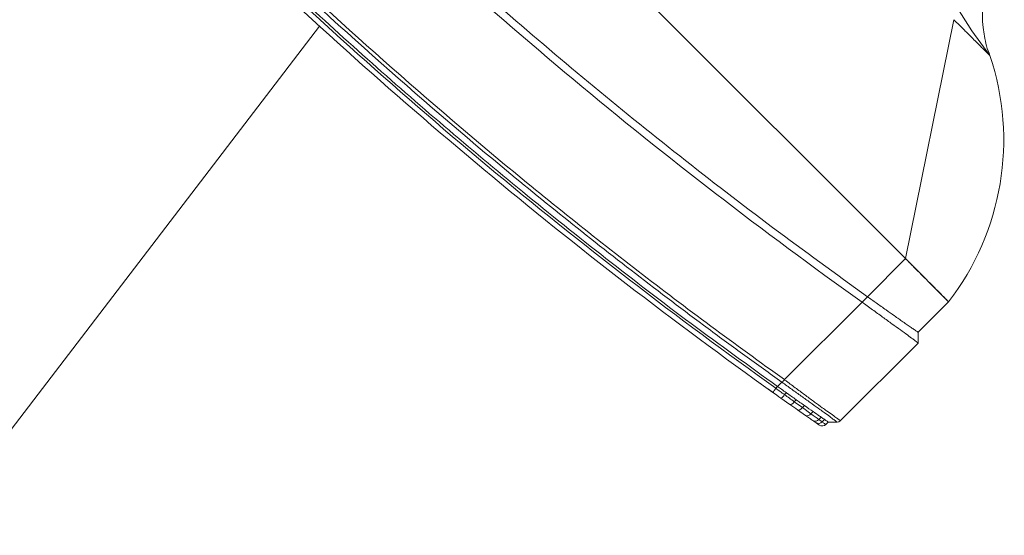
# Model space of a CAD drawing. Header units: millimetres. Extents: x -96593 to 66336, y -23969 to 7139.
# Tile 563 of 656: x -12890 to -12857, y -755 to -738. Entities that reach past the tile are written whole.
import ezdxf

# ---------------------------------------------------------------- set-up
doc = ezdxf.new("R2010")
doc.units = ezdxf.units.MM
doc.layers.add('mm_punktwstawienia', color=1, linetype='Continuous', lineweight=50)
doc.layers.add('mm_went_opis', color=7, linetype='Continuous', lineweight=15)

# ---------------------------------------------------------------- blocks, each defined once
blk = doc.blocks.new('W_Gorny')
at = {"color": 7, "linetype": 'Continuous', "lineweight": 13}
for p, q in [((176.601, 202.624), (171.301, 210.624)), ((176.601, 202.624), (114.001, 202.624)), ((176.601, 200.505), (176.601, 202.624)), ((176.601, 202.624), (179.001, 202.624)), ((179.001, 202.624), (179.001, 200.924)), ((179.301, 200.624), (179.001, 200.924)), ((176.601, 200.205), (176.601, 200.505)), ((179.301, 196.307), (179.301, 200.624)), ((176.601, 195.89), (176.601, 200.205)), ((179.001, 195.924), (179.243, 196.166)), ((176.601, 195.89), (176.601, 195.889)), ((176.601, 195.505), (176.601, 195.746)), ((177.88, 195.609), (177.88, 195.725)), ((178.288, 195.797), (178.288, 195.675)), ((178.671, 195.737), (178.671, 195.865)), ((178.671, 195.737), (178.821, 195.762)), ((178.821, 195.892), (178.821, 195.762)), ((179.001, 195.791), (179.001, 195.924)), ((176.601, 195.408), (176.601, 195.505)), ((177.447, 195.349), (177.018, 195.276)), ((177.019, 195.473), (177.019, 195.576)), ((177.486, 195.656), (177.486, 195.546)), ((177.486, 195.546), (177.88, 195.609)), ((178.182, 195.478), (177.808, 195.412)), ((177.88, 195.609), (178.288, 195.675))]:
    blk.add_line(p, q, dxfattribs=at)
at = {"color": 7, "linetype": 'Continuous', "lineweight": 13, "flags": 128}
for points in [[(173.301, 210.624), (172.102, 210.81), (170.911, 211.081), (169.734, 211.436), (168.572, 211.874), (167.429, 212.393), (166.309, 212.992), (165.215, 213.67), (164.149, 214.424)], [(173.301, 210.624), (173.301, 210.624)], [(176.635, 195.211), (176.634, 195.215), (176.632, 195.226), (176.629, 195.244), (176.625, 195.269), (176.62, 195.299), (176.614, 195.333), (176.608, 195.37), (176.601, 195.408)], [(177.447, 195.349), (177.471, 195.368), (177.487, 195.411), (177.492, 195.474), (177.486, 195.546)], [(177.808, 195.412), (177.843, 195.432), (177.869, 195.476), (177.882, 195.538), (177.88, 195.609)]]:
    blk.add_lwpolyline(points, dxfattribs=at)
at = {"color": 7, "linetype": 'Continuous', "lineweight": 13}
for centre, radius, start, end in [((168.651, 201.28), 10.438, 7.3993, 63.5405), ((178.489, 195.717), 0.182, 283.9693, 6.258), ((178.632, 195.75), 0.19, 282.0762, 3.4382), ((178.801, 195.791), 0.2, 280.2205, 0), ((145.301, 381.596), 188.8, 270.83458, 279.54278), ((176.725, 195.376), 0.31, 341.0747, 18.2134), ((178.123, 195.636), 0.169, 290.5271, 13.0789), ((145.301, 381.596), 189, 270.8337, 279.54278)]:
    blk.add_arc(centre, radius, start, end, dxfattribs=at)
for points, knots in [([(173.301, 210.624), (173.178, 210.681), (172.936, 210.791), (172.615, 210.999), (172.291, 211.242), (171.969, 211.528), (171.684, 211.826), (171.449, 212.106), (171.236, 212.388), (171.026, 212.706), (170.822, 213.063), (170.633, 213.453), (170.448, 213.91), (170.352, 214.246), (170.301, 214.424)], [0, 0, 0, 0, 0.081243, 0.159496, 0.228668, 0.324664, 0.417114, 0.475875, 0.544111, 0.628925, 0.704327, 0.790663, 0.888837, 1, 1, 1, 1]), ([(172.289, 210.624), (172.256, 210.624), (172.223, 210.624), (172.156, 210.624), (172.122, 210.624), (172.019, 210.624), (171.95, 210.624), (171.879, 210.624)], [0, 0, 0, 0, 0.25, 0.25, 0.5, 0.5, 1, 1, 1, 1]), ([(172.879, 210.624), (172.854, 210.624), (172.828, 210.624), (172.773, 210.624), (172.744, 210.624), (172.657, 210.624), (172.595, 210.624), (172.53, 210.624)], [0, 0, 0, 0, 0.25, 0.25, 0.5, 0.5, 1, 1, 1, 1]), ([(173.216, 210.624), (173.206, 210.624), (173.194, 210.624), (173.168, 210.624), (173.154, 210.624), (173.11, 210.624), (173.077, 210.624), (173.041, 210.624)], [0, 0, 0, 0, 0.25, 0.25, 0.5, 0.5, 1, 1, 1, 1]), ([(179.001, 202.624), (179.001, 202.624), (179.001, 202.624), (179, 202.624), (178.997, 202.624), (178.994, 202.624), (178.99, 202.624), (178.985, 202.624), (178.979, 202.624), (178.972, 202.624), (178.964, 202.624), (178.944, 202.624), (178.902, 202.624), (178.822, 202.624), (178.721, 202.624), (178.56, 202.624), (178.31, 202.624), (178.004, 202.624), (177.734, 202.624), (177.521, 202.624), (177.299, 202.624), (177.116, 202.624), (176.977, 202.624), (176.883, 202.624), (176.79, 202.624), (176.696, 202.624), (176.633, 202.624), (176.601, 202.624)], [0, 0, 0, 0, 0.012521, 0.025026, 0.03752, 0.050008, 0.062494, 0.074984, 0.087481, 0.099992, 0.112521, 0.125072, 0.187649, 0.250099, 0.312511, 0.375131, 0.500003, 0.624875, 0.68748, 0.749907, 0.812342, 0.874933, 0.900008, 0.925013, 0.949988, 0.97497, 1, 1, 1, 1]), ([(177.88, 200.725), (177.954, 200.737), (178.025, 200.75), (178.161, 200.774), (178.226, 200.785), (178.288, 200.797)], [0, 0, 0, 0, 0.5, 0.5, 1, 1, 1, 1]), ([(178.671, 200.865), (178.644, 200.86), (178.616, 200.855), (178.558, 200.845), (178.527, 200.839), (178.431, 200.822), (178.362, 200.81), (178.288, 200.797)], [0, 0, 0, 0, 0.25, 0.25, 0.5, 0.5, 1, 1, 1, 1]), ([(179.001, 200.924), (179.001, 200.924), (178.998, 200.924), (178.982, 200.921), (178.971, 200.919), (178.925, 200.911), (178.88, 200.903), (178.821, 200.892)], [0, 0, 0, 0, 0.25, 0.25, 0.5, 0.5, 1, 1, 1, 1]), ([(114.001, 200.505), (115.66, 200.24), (118.977, 199.709), (123.974, 199.082), (128.981, 198.579), (133.997, 198.212), (139.019, 197.978), (144.045, 197.878), (148.931, 197.91), (153.676, 198.063), (158.278, 198.323), (162.874, 198.695), (167.462, 199.182), (172.041, 199.773), (175.081, 200.261), (176.601, 200.505)], [0, 0, 0, 0, 0.080142, 0.160209, 0.240216, 0.320178, 0.400109, 0.480022, 0.559931, 0.633191, 0.70647, 0.77978, 0.853131, 0.926534, 1, 1, 1, 1]), ([(179.301, 200.624), (179.276, 200.624), (179.143, 200.607), (178.79, 200.553), (178.454, 200.499), (178.047, 200.434), (177.596, 200.362), (177.105, 200.284), (176.771, 200.232), (176.601, 200.205)], [0, 0, 0, 0, 0.25, 0.375, 0.5, 0.625, 0.75, 0.875, 1, 1, 1, 1]), ([(176.601, 200.505), (176.671, 200.517), (176.741, 200.529), (176.881, 200.553), (176.95, 200.564), (177.019, 200.576)], [0, 0, 0, 0, 0.5, 0.5, 1, 1, 1, 1]), ([(176.601, 195.889), (176.636, 195.894), (176.832, 195.921), (177.188, 195.972), (177.646, 196.039), (178.069, 196.103), (178.397, 196.154), (178.686, 196.201), (178.931, 196.242), (179.132, 196.276), (179.248, 196.297), (179.301, 196.307), (179.301, 196.307), (179.301, 196.307)], [0, 0, 0, 0, 0.024997, 0.143188, 0.261407, 0.379344, 0.497303, 0.569292, 0.688031, 0.806759, 0.903387, 0.999999, 1, 1, 1, 1]), ([(179.243, 196.166), (179.243, 196.166), (179.243, 196.166), (179.198, 196.164), (179.091, 196.149), (178.901, 196.121), (178.664, 196.085), (178.382, 196.039), (178.06, 195.987), (177.644, 195.918), (177.193, 195.843), (176.839, 195.785), (176.641, 195.753), (176.602, 195.747)], [0, 0, 0, 0, 0.000001, 0.09489, 0.189789, 0.308179, 0.426579, 0.498578, 0.616669, 0.734742, 0.852883, 0.971001, 1, 1, 1, 1]), ([(179.243, 196.166), (179.245, 196.168), (179.263, 196.187), (179.293, 196.232), (179.298, 196.281), (179.301, 196.307)], [0, 0, 0, 0, 0.070465, 0.500366, 1, 1, 1, 1]), ([(148.051, 193.299), (152.834, 193.368), (157.614, 193.62), (164.759, 194.268), (167.136, 194.53), (170.693, 194.989), (171.877, 195.154), (174.241, 195.505), (175.422, 195.692), (176.601, 195.89)], [0, 0, 0, 0, 0.5, 0.5, 0.75, 0.75, 0.875, 0.875, 1, 1, 1, 1]), ([(176.601, 195.746), (176.307, 195.696), (176.012, 195.648), (175.422, 195.551), (174.536, 195.409), (173.65, 195.273), (171.877, 195.01), (170.693, 194.846), (167.136, 194.387), (164.759, 194.126), (157.613, 193.478), (152.834, 193.227), (148.051, 193.157)], [0, 0, 0, 0, 0.03125, 0.03125, 0.0625, 0.125, 0.125, 0.25, 0.25, 0.5, 0.5, 1, 1, 1, 1]), ([(176.602, 195.747), (176.602, 195.75), (176.607, 195.768), (176.607, 195.814), (176.603, 195.863), (176.601, 195.889)], [0, 0, 0, 0, 0.068942, 0.498545, 1, 1, 1, 1]), ([(177.88, 195.725), (177.809, 195.712), (177.682, 195.69), (177.546, 195.667), (177.486, 195.656)], [0, 0, 0, 0, 0.559636, 1, 1, 1, 1]), ([(178.671, 195.865), (178.645, 195.86), (178.535, 195.84), (178.402, 195.817), (178.289, 195.797), (178.288, 195.797)], [0.3353324, 0.3353324, 0.3353324, 0.3353324, 0.375, 0.5, 0.5014146, 0.5014146, 0.5014146, 0.5014146]), ([(179.001, 195.924), (178.992, 195.923), (178.974, 195.919), (178.868, 195.9), (178.821, 195.892)], [0, 0, 0, 0, 0.560607, 1, 1, 1, 1]), ([(178.821, 195.762), (178.861, 195.768), (178.943, 195.782), (178.994, 195.79), (178.999, 195.791), (179.001, 195.791)], [0, 0, 0, 0, 0.380396, 0.769708, 1, 1, 1, 1]), ([(148.051, 192.916), (149.389, 192.943), (152.063, 192.999), (156.073, 193.19), (160.078, 193.46), (164.143, 193.822), (168.264, 194.281), (172.44, 194.834), (175.214, 195.282), (176.601, 195.505)], [0, 0, 0, 0, 0.139837, 0.2797, 0.419605, 0.559567, 0.706273, 0.853078, 1, 1, 1, 1]), ([(177.019, 195.576), (176.942, 195.563), (176.803, 195.539), (176.663, 195.516), (176.601, 195.505)], [0, 0, 0, 0, 0.558376, 1, 1, 1, 1]), ([(176.601, 195.408), (176.601, 195.408), (176.742, 195.426), (176.88, 195.449), (177.019, 195.473)], [0, 0, 0, 0, 0.000014, 1, 1, 1, 1]), ([(178.533, 195.54), (178.483, 195.531), (178.381, 195.513), (178.249, 195.49), (178.183, 195.478)], [0, 0, 0, 0, 0.495647, 1, 1, 1, 1]), ([(178.837, 195.595), (178.837, 195.595), (178.833, 195.594), (178.819, 195.591), (178.809, 195.59), (178.767, 195.582), (178.726, 195.575), (178.672, 195.565)], [0, 0, 0, 0, 0.25, 0.25, 0.5, 0.5, 1, 1, 1, 1]), ([(176.633, 195.211), (176.586, 195.203), (176.477, 195.184), (176.266, 195.149), (176.115, 195.124), (176.05, 195.114)], [0, 0, 0, 0, 0.30666, 0.705373, 1, 1, 1, 1]), ([(176.843, 195.246), (176.833, 195.245), (176.814, 195.241), (176.731, 195.227), (176.657, 195.215), (176.647, 195.213)], [0, 0, 0, 0, 0.464947, 0.930171, 1, 1, 1, 1])]:
    blk.add_open_spline(points, degree=3, knots=knots, dxfattribs=at)
for points in [[(171.879, 210.624), (171.692, 210.624), (171.497, 210.624), (171.301, 210.624)], [(172.53, 210.624), (172.454, 210.624), (172.373, 210.624), (172.289, 210.624)], [(173.041, 210.624), (172.993, 210.624), (172.939, 210.624), (172.879, 210.624)], [(173.301, 210.624), (173.301, 210.624), (173.272, 210.624), (173.216, 210.624)], [(177.88, 200.725), (177.755, 200.703), (177.623, 200.68), (177.486, 200.656)], [(178.821, 200.892), (178.778, 200.884), (178.728, 200.875), (178.671, 200.865)], [(177.486, 200.656), (177.334, 200.63), (177.178, 200.603), (177.019, 200.576)], [(148.051, 197.616), (157.604, 197.755), (167.148, 198.618), (176.601, 200.205)], [(179.243, 196.166), (179.243, 196.166), (179.243, 196.166), (179.243, 196.166)], [(179.301, 196.307), (179.301, 196.307), (179.301, 196.307), (179.301, 196.307)], [(176.602, 195.747), (176.601, 195.747), (176.601, 195.746), (176.601, 195.746)], [(177.88, 195.725), (178.028, 195.751), (178.164, 195.775), (178.288, 195.797)], [(178.288, 195.675), (178.437, 195.699), (178.565, 195.72), (178.671, 195.737)], [(178.821, 195.892), (178.778, 195.884), (178.728, 195.875), (178.671, 195.865)], [(177.019, 195.576), (177.178, 195.603), (177.334, 195.63), (177.486, 195.656)], [(177.019, 195.473), (177.179, 195.498), (177.335, 195.522), (177.486, 195.546)], [(177.808, 195.412), (177.693, 195.392), (177.573, 195.371), (177.447, 195.349)], [(178.672, 195.565), (178.632, 195.558), (178.586, 195.55), (178.533, 195.54)], [(177.017, 195.276), (176.891, 195.254), (176.763, 195.233), (176.635, 195.211)]]:
    blk.add_open_spline(points, degree=3, dxfattribs=at)
blk = doc.blocks.new('A$C2E197AD3')
at = {"color": 252, "lineweight": 13, "xscale": 0.8500000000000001, "yscale": 0.8500000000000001, "zscale": 0.8500000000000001, "rotation": 315.000000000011}
blk.add_blockref('W_Gorny', (2475.214, 1623.535), dxfattribs=at)

msp = doc.modelspace()

# ---------------------------------------------------------------- linework, layer by layer
at = {"layer": 'mm_went_opis'}
msp.add_line((-12975.802, -863.322), (-12879.781, -737.854), dxfattribs=at)

# ---------------------------------------------------------------- block references
at = {"layer": 'mm_punktwstawienia', "lineweight": 60}
msp.add_blockref('A$C2E197AD3', (-15563.326, -2384.805), dxfattribs=at)

doc.saveas('drawing.dxf')
